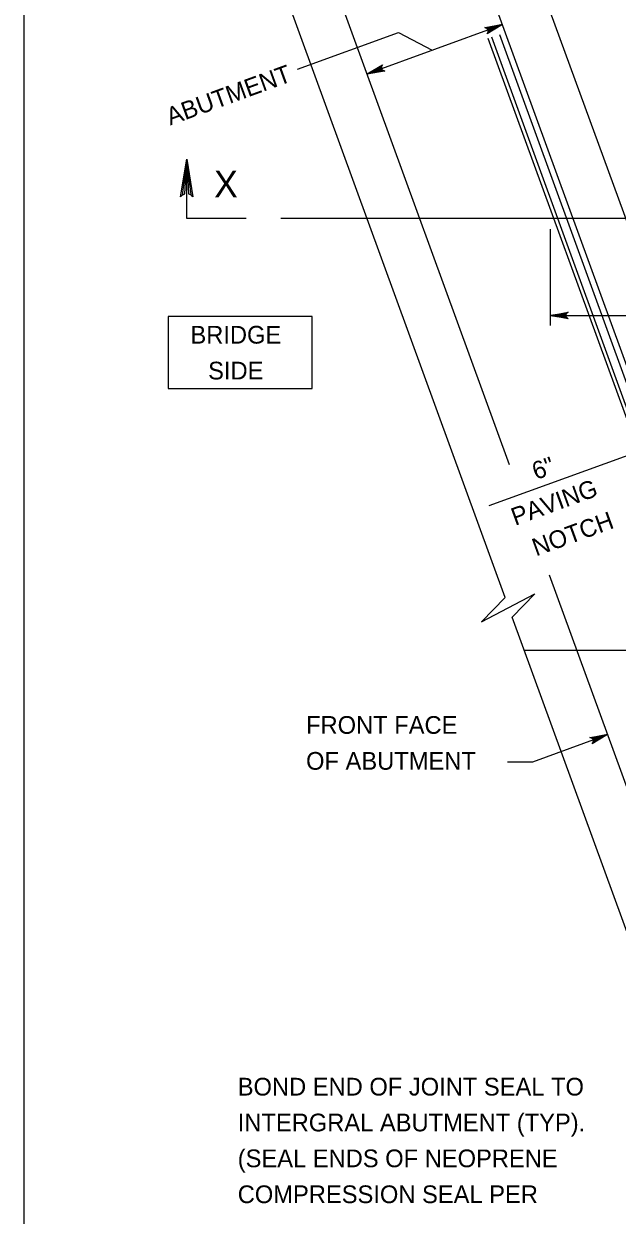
# Model space of a CAD drawing. Extents: x 636530 to 644067, y 294168 to 299122.
# Drawn here: x 639887.8 to 639988.2, y 294378.8 to 294580.6 of the extents above; entities that cross this region are included whole.
import ezdxf

# ---------------------------------------------------------------- set-up
doc = ezdxf.new("R2010")
doc.units = 0
doc.layers.add('1', color=7, linetype='Continuous')

msp = doc.modelspace()

# ---------------------------------------------------------------- linework, layer by layer
at = {"layer": '1'}
for p, q in [((639887.78, 294747.48), (639887.78, 294183.48)), ((639970, 294505.92), (639906.68, 294679.89)), ((640012.48, 294485.04), (639946.23, 294667.06)), ((640004.15, 294483.38), (639938.45, 294663.87)), ((639969.26, 294483.44), (639922, 294613.27)), ((639945.91, 294572.1), (639968.82, 294580.44)), ((639934.12, 294572.89), (639951.24, 294579.12)), ((639951.24, 294579.12), (639956.95, 294576.11)), ((640001.29, 294482.33), (639966.42, 294578.12)), ((640022.32, 294426.3), (639967, 294578.31)), ((640023.48, 294427.29), (639968.38, 294578.69)), ((639931.32, 294547.68), (640152.54, 294547.68)), ((639976.96, 294529.47), (639976.96, 294545.79)), ((639976.96, 294531.19), (640129.36, 294531.19)), ((639966.56, 294498.99), (639999.18, 294510.86)), ((640002.92, 294415.48), (639976.8, 294487.21)), ((639994.65, 294413.68), (639970.46, 294480.13)), ((639972.5, 294474.53), (640004.13, 294474.53)), ((639973.98, 294455.63), (639986.63, 294460.23)), ((639969.67, 294455.63), (639973.98, 294455.63))]:
    msp.add_line(p, q, dxfattribs=at)
for points in [[(639968.82, 294580.44), (639966.21, 294578.89), (639966.29, 294579), (639966.37, 294579.12), (639966.4, 294579.23), (639966.42, 294579.35), (639966.4, 294579.45), (639966.38, 294579.55), (639966.33, 294579.63), (639966.28, 294579.72), (639966.19, 294579.8), (639966.1, 294579.87), (639965.97, 294579.91), (639965.83, 294579.94), (639968.82, 294580.44), (639965.97, 294579.91), (639966.1, 294579.87), (639968.82, 294580.44), (639966.19, 294579.8), (639966.28, 294579.72), (639968.82, 294580.44), (639966.33, 294579.63), (639966.38, 294579.55), (639968.82, 294580.44), (639966.4, 294579.45), (639966.42, 294579.35), (639968.82, 294580.44), (639966.4, 294579.23), (639966.37, 294579.12), (639968.82, 294580.44), (639966.29, 294579)], [(639945.91, 294572.1), (639948.52, 294573.64), (639948.44, 294573.53), (639948.36, 294573.41), (639948.34, 294573.3), (639948.32, 294573.18), (639948.34, 294573.08), (639948.35, 294572.98), (639948.4, 294572.9), (639948.45, 294572.81), (639948.54, 294572.73), (639948.63, 294572.66), (639948.77, 294572.63), (639948.9, 294572.59), (639945.91, 294572.1), (639948.77, 294572.63), (639948.63, 294572.66), (639945.91, 294572.1), (639948.54, 294572.73), (639948.45, 294572.81), (639945.91, 294572.1), (639948.4, 294572.9), (639948.35, 294572.98), (639945.91, 294572.1), (639948.34, 294573.08), (639948.32, 294573.18), (639945.91, 294572.1), (639948.34, 294573.3), (639948.36, 294573.41), (639945.91, 294572.1), (639948.44, 294573.53)], [(639914.6, 294551.58), (639915.03, 294551.81), (639915.36, 294557.68), (639914.6, 294551.58), (639914.33, 294551.27), (639915.36, 294557.68), (639915.65, 294551.81), (639916.09, 294551.6), (639915.36, 294557.68), (639916.38, 294551.27), (639916.09, 294551.6)], [(639925.44, 294547.6), (639915.36, 294547.6), (639915.36, 294557.68)], [(639976.96, 294531.19), (639979.94, 294531.75), (639979.83, 294531.67), (639979.71, 294531.59), (639979.65, 294531.49), (639979.6, 294531.39), (639979.58, 294531.29), (639979.56, 294531.19), (639979.58, 294531.09), (639979.6, 294530.99), (639979.65, 294530.89), (639979.71, 294530.79), (639979.83, 294530.71), (639979.94, 294530.63), (639976.96, 294531.19), (639979.83, 294530.71), (639979.71, 294530.79), (639976.96, 294531.19), (639979.65, 294530.89), (639979.6, 294530.99), (639976.96, 294531.19), (639979.58, 294531.09), (639979.56, 294531.19), (639976.96, 294531.19), (639979.58, 294531.29), (639979.6, 294531.39), (639976.96, 294531.19), (639979.65, 294531.49), (639979.71, 294531.59), (639976.96, 294531.19), (639979.83, 294531.67)], [(639969.26, 294483.44), (639965.25, 294479.29), (639974.32, 294484.04), (639970.46, 294480.13)], [(639986.63, 294460.23), (639984.02, 294458.68), (639984.1, 294458.8), (639984.18, 294458.91), (639984.2, 294459.02), (639984.22, 294459.14), (639984.2, 294459.24), (639984.18, 294459.34), (639984.13, 294459.43), (639984.08, 294459.51), (639983.99, 294459.59), (639983.9, 294459.66), (639983.77, 294459.7), (639983.63, 294459.73), (639986.63, 294460.23), (639983.77, 294459.7), (639983.9, 294459.66), (639986.63, 294460.23), (639983.99, 294459.59), (639984.08, 294459.51), (639986.63, 294460.23), (639984.13, 294459.43), (639984.18, 294459.34), (639986.63, 294460.23), (639984.2, 294459.24), (639984.22, 294459.14), (639986.63, 294460.23), (639984.2, 294459.02), (639984.18, 294458.91), (639986.63, 294460.23), (639984.1, 294458.8)]]:
    msp.add_lwpolyline(points, dxfattribs=at)
msp.add_lwpolyline([(639912.2, 294518.82), (639936.59, 294518.82), (639936.59, 294531.01), (639912.2, 294531.01)], close=True, dxfattribs=at)

# ---------------------------------------------------------------- texts
for s, p in [('ABUTMENT', (639912.58, 294563.35)), ('6"', (639974.51, 294503.31)), ('PAVING', (639970.97, 294495.56)), ('NOTCH', (639974.52, 294490.39))]:
    msp.add_text(s, height=3, rotation=20, dxfattribs=at).set_placement(p)
for s, height, p in [('X', 4.5, (639920, 294551.19)), ('BRIDGE', 3, (639915.99, 294526.43)), ('SIDE', 3, (639918.99, 294520.36)), ('FRONT FACE', 3, (639935.57, 294460.35)), ('OF ABUTMENT', 3, (639935.57, 294454.27)), ('BOND END OF JOINT SEAL TO', 3, (639924, 294399.1)), ('INTERGRAL ABUTMENT (TYP).', 3, (639924, 294393.03)), ('(SEAL ENDS OF NEOPRENE', 3, (639924, 294386.96)), ('COMPRESSION SEAL PER', 3, (639924, 294380.88))]:
    msp.add_text(s, height=height, dxfattribs=at).set_placement(p)

doc.saveas('drawing.dxf')
